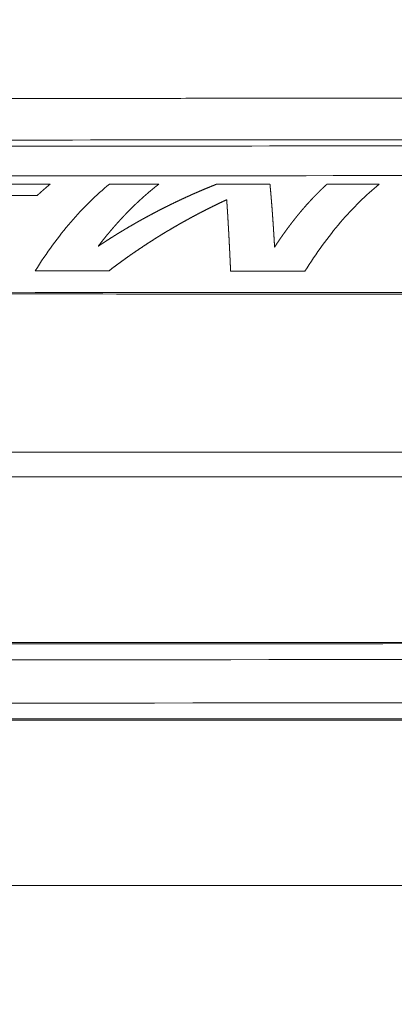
# Model space of a CAD drawing. Header units: millimetres. Extents: x 0 to 594, y 0 to 420.
# Tile 1041 of 1056: x 266 to 274, y 347 to 368. Entities that reach past the tile are written whole.
import ezdxf

# ---------------------------------------------------------------- set-up
doc = ezdxf.new("R2010")
doc.units = ezdxf.units.MM
doc.layers.add('1', color=7, linetype='Continuous', true_color=0xffffff)
doc.styles.add('Arial', font='txt')
doc.dimstyles.get("Standard").update_dxf_attribs({"dimtxt": 0.18, "dimasz": 0.18, "dimexe": 0.18, "dimexo": 0.0625, "dimgap": 0.09, "dimtad": 0, "dimtih": 1, "dimtoh": 1, "dimdec": 4, "dimzin": 0, "dimdsep": 46, "dimtxsty": 'Standard', "dimcen": 0.09, "dimadec": 0, "dimazin": 0, "dimtfac": 1, "dimtdec": 4, "dimtofl": 0, "dimtmove": 0, "dimatfit": 3, "dimfxl": 0, "dimtolj": 1, "dimtzin": 0, "dimarcsym": 0})

# ---------------------------------------------------------------- blocks, each defined once
blk = doc.blocks.new('_U4')
at = {"layer": '1', "color": 18, "lineweight": 18}
for p, q in [((145.912, 334.177), (145.912, 389.862)), ((318.508, 353.437), (318.508, 389.862)), ((145.912, 387.862), (227.486, 387.862)), ((318.508, 387.862), (236.933, 387.862))]:
    blk.add_line(p, q, dxfattribs=at)
at = {"layer": '1', "color": 18}
for points in [[(145.912, 387.862), (149.412, 388.8), (149.412, 386.924)], [(318.508, 387.862), (315.008, 386.924), (315.008, 388.8)]]:
    blk.add_solid(points, dxfattribs=at)
at = {"layer": '1', "color": 18, "linetype": 'Continuous', "lineweight": 13, "insert": (229.172, 385.226), "char_height": 3.5, "attachment_point": 7, "line_spacing_factor": 1.047437, "style": 'Arial'}
blk.add_mtext('\\fArial|b0|i0;\\W1.0000;3.5', dxfattribs=at)

msp = doc.modelspace()

# ---------------------------------------------------------------- linework, layer by layer
at = {"layer": '1', "color": 155, "linetype": 'Continuous', "lineweight": 13}
for centre, major_axis, start_param in [((260.983, 355.13), (-501.273, -0.157), 1.517487), ((260.983, 354.782), (-501.621, -0.157), 1.517488), ((260.983, 353.836), (-501.621, -0.157), 1.517488), ((260.983, 353.488), (-501.273, -0.157), 1.517487)]:
    msp.add_ellipse(centre, major_axis=major_axis, ratio=0.000817, start_param=start_param, end_param=1.623567, dxfattribs=at)
at = {"layer": '1', "color": 155, "linetype": 'Continuous', "lineweight": 18}
for points, knots in [([(310.127, 366.666), (309.591, 366.666), (308.591, 366.665), (307.193, 366.664), (305.994, 366.663), (304.974, 366.663), (304.117, 366.662), (303.405, 366.661), (302.823, 366.661), (302.319, 366.661), (301.894, 366.66), (301.545, 366.66), (301.155, 366.66), (300.694, 366.66), (300.134, 366.659), (299.599, 366.659), (299.077, 366.658), (298.566, 366.658), (298.067, 366.658), (297.58, 366.657), (296.788, 366.657), (295.727, 366.656), (294.363, 366.655), (293.064, 366.654), (291.794, 366.653), (290.51, 366.652), (289.107, 366.651), (287.54, 366.65), (285.884, 366.649), (284.185, 366.647), (282.104, 366.646), (279.643, 366.644), (276.815, 366.642), (274.069, 366.64), (272.031, 366.639), (270.682, 366.638), (269.907, 366.637), (269.03, 366.636), (268.005, 366.636), (266.828, 366.635), (265.406, 366.634), (263.718, 366.633), (261.746, 366.631), (259.655, 366.63), (258.22, 366.629), (257.514, 366.628)], [0, 0, 0, 0, 0.030557, 0.05701, 0.079703, 0.098974, 0.115155, 0.12857, 0.139535, 0.148363, 0.15733, 0.163736, 0.168263, 0.179606, 0.190002, 0.200169, 0.210107, 0.219816, 0.229297, 0.238549, 0.247572, 0.274439, 0.299044, 0.325386, 0.348524, 0.371413, 0.398605, 0.428556, 0.460715, 0.493062, 0.525408, 0.579399, 0.633391, 0.686635, 0.735961, 0.749619, 0.763551, 0.780145, 0.799628, 0.821997, 0.847255, 0.880729, 0.918214, 0.95971, 1, 1, 1, 1]), ([(257.514, 365.719), (260.018, 365.721), (266.69, 365.726), (277.53, 365.734), (287.949, 365.741), (295.243, 365.747), (298.89, 365.749), (300.974, 365.751), (302.016, 365.752), (309.273, 365.757)], [0, 0, 0, 0, 0.166865, 0.444577, 0.722288, 0.861144, 0.930572, 0.965286, 1, 1, 1, 1]), ([(257.514, 365.586), (260.018, 365.588), (266.691, 365.592), (277.532, 365.6), (287.951, 365.608), (295.245, 365.613), (298.892, 365.616), (300.976, 365.617), (302.018, 365.618), (308.856, 365.623)], [0, 0, 0, 0, 0.1669, 0.4446, 0.7223, 0.86115, 0.930575, 0.965288, 1, 1, 1, 1]), ([(299.662, 362.35), (296.509, 362.351), (289.415, 362.354), (279.957, 362.358), (270.498, 362.362), (264.98, 362.364), (261.827, 362.365)], [0, 0, 0, 0, 0.25, 0.5625, 0.75, 1, 1, 1, 1]), ([(194.714, 358.905), (195.034, 358.905), (195.354, 358.905), (196.633, 358.905), (197.592, 358.905), (199.509, 358.905), (200.468, 358.905), (203.344, 358.905), (205.261, 358.905), (209.097, 358.905), (211.014, 358.905), (214.85, 358.905), (216.768, 358.905), (219.166, 358.905), (219.646, 358.905), (220.605, 358.905), (221.084, 358.905), (222.523, 358.905), (223.482, 358.905), (225.4, 358.905), (226.359, 358.905), (228.278, 358.905), (229.237, 358.905), (232.114, 358.905), (234.033, 358.905), (237.87, 358.905), (239.788, 358.905), (243.625, 358.905), (245.543, 358.905), (249.38, 358.905), (251.299, 358.905), (254.177, 358.905), (255.615, 358.905), (257.054, 358.905), (258.013, 358.905), (258.493, 358.905), (260.891, 358.905), (262.81, 358.905), (266.647, 358.905), (268.565, 358.905), (274.321, 358.905), (278.157, 358.905), (289.668, 358.905), (297.342, 358.905), (305.016, 358.905)], [0, 0, 0, 0, 0.008713, 0.008713, 0.034799, 0.034799, 0.060886, 0.060886, 0.113059, 0.113059, 0.165232, 0.165232, 0.217405, 0.217405, 0.230448, 0.230448, 0.243491, 0.243491, 0.269578, 0.269578, 0.295664, 0.295664, 0.321751, 0.321751, 0.373924, 0.373924, 0.426097, 0.426097, 0.47827, 0.47827, 0.530443, 0.530443, 0.556529, 0.569573, 0.569573, 0.582616, 0.582616, 0.634789, 0.634789, 0.686962, 0.686962, 0.791308, 0.791308, 1, 1, 1, 1]), ([(305.016, 358.905), (297.342, 358.905), (289.668, 358.905), (278.157, 358.905), (274.321, 358.905), (268.565, 358.905), (266.647, 358.905), (262.81, 358.905), (260.891, 358.905), (258.493, 358.905), (258.013, 358.905), (257.054, 358.905), (255.615, 358.905), (254.177, 358.905), (251.299, 358.905), (249.38, 358.905), (245.543, 358.905), (243.625, 358.905), (239.788, 358.905), (237.87, 358.905), (234.033, 358.905), (232.114, 358.905), (229.237, 358.905), (228.278, 358.905), (226.359, 358.905), (225.4, 358.905), (223.482, 358.905), (222.523, 358.905), (221.084, 358.905), (220.605, 358.905), (219.646, 358.905), (219.166, 358.905), (216.768, 358.905), (214.85, 358.905), (211.014, 358.905), (209.097, 358.905), (205.261, 358.905), (203.344, 358.905), (200.468, 358.905), (199.509, 358.905), (197.592, 358.905), (196.633, 358.905), (195.354, 358.905), (195.034, 358.905), (194.714, 358.905)], [0, 0, 0, 0, 0.208692, 0.208692, 0.313038, 0.313038, 0.365211, 0.365211, 0.417384, 0.417384, 0.430427, 0.430427, 0.443471, 0.469557, 0.469557, 0.52173, 0.52173, 0.573903, 0.573903, 0.626076, 0.626076, 0.678249, 0.678249, 0.704336, 0.704336, 0.730422, 0.730422, 0.756509, 0.756509, 0.769552, 0.769552, 0.782595, 0.782595, 0.834768, 0.834768, 0.886941, 0.886941, 0.939114, 0.939114, 0.965201, 0.965201, 0.991287, 0.991287, 1, 1, 1, 1]), ([(199.206, 358.366), (205.793, 358.366), (212.381, 358.366), (222.265, 358.366), (225.56, 358.366), (232.15, 358.366), (235.445, 358.366), (245.331, 358.366), (251.922, 358.366), (265.103, 358.366), (271.694, 358.366), (278.285, 358.366)], [0, 0, 0, 0, 0.25, 0.25, 0.375, 0.375, 0.5, 0.5, 0.75, 0.75, 1, 1, 1, 1]), ([(287.398, 354.758), (283.945, 354.757), (276.933, 354.755), (266.352, 354.751), (255.663, 354.748), (244.976, 354.745), (237.857, 354.743), (234.298, 354.742)], [0, 0, 0, 0, 0.195198, 0.396398, 0.597599, 0.798799, 1, 1, 1, 1]), ([(234.299, 353.042), (237.857, 353.043), (244.976, 353.045), (255.663, 353.048), (266.352, 353.051), (276.933, 353.055), (283.946, 353.057), (287.398, 353.058)], [0, 0, 0, 0, 0.201201, 0.402401, 0.603602, 0.804802, 1, 1, 1, 1]), ([(278.276, 349.441), (271.753, 349.441), (265.231, 349.441), (252.185, 349.441), (245.663, 349.441), (232.618, 349.441), (226.096, 349.441), (213.053, 349.441), (206.533, 349.441), (200.016, 349.441)], [0, 0, 0, 0, 0.25, 0.25, 0.5, 0.5, 0.75, 0.75, 1, 1, 1, 1])]:
    msp.add_open_spline(points, degree=3, knots=knots, dxfattribs=at)
for points in [[(261.827, 364.945), (274.439, 364.948), (287.051, 364.951), (299.662, 364.954)], [(299.662, 362.385), (287.051, 362.391), (274.439, 362.396), (261.827, 362.401)]]:
    msp.add_open_spline(points, degree=3, dxfattribs=at)
at = {"layer": '1', "color": 155, "linetype": 'Continuous', "lineweight": 13}
for points, knots in [([(263.947, 364.763), (264.029, 364.763), (264.192, 364.763), (264.437, 364.763), (264.681, 364.763), (264.926, 364.763), (265.171, 364.763), (265.416, 364.763), (265.661, 364.763), (265.905, 364.763), (266.15, 364.763), (266.395, 364.762), (266.64, 364.762), (266.803, 364.762), (266.885, 364.762)], [0, 0, 0, 0, 0.083333, 0.166667, 0.25, 0.333333, 0.416667, 0.5, 0.583333, 0.666667, 0.75, 0.833333, 0.916667, 1, 1, 1, 1]), ([(266.558, 362.87), (266.681, 363.067), (266.808, 363.254), (267.067, 363.609), (267.2, 363.776), (267.471, 364.092), (267.609, 364.24), (267.889, 364.516), (268.032, 364.644), (268.176, 364.762)], [0, 0, 0, 0, 0.25, 0.25, 0.5, 0.5, 0.75, 0.75, 1, 1, 1, 1]), ([(266.885, 364.762), (266.883, 364.761), (266.879, 364.757), (266.872, 364.752), (266.866, 364.747), (266.86, 364.742), (266.854, 364.737), (266.848, 364.732), (266.841, 364.727), (266.835, 364.721), (266.829, 364.716), (266.823, 364.711), (266.817, 364.706), (266.81, 364.701), (266.804, 364.695), (266.798, 364.69), (266.792, 364.685), (266.786, 364.68), (266.78, 364.674), (266.773, 364.669), (266.767, 364.664), (266.761, 364.659), (266.755, 364.653), (266.749, 364.648), (266.743, 364.643), (266.737, 364.637), (266.73, 364.632), (266.724, 364.626), (266.718, 364.621), (266.712, 364.616), (266.706, 364.61), (266.7, 364.605), (266.694, 364.599), (266.687, 364.594), (266.681, 364.588), (266.675, 364.583), (266.669, 364.577), (266.663, 364.572), (266.657, 364.566), (266.651, 364.561), (266.645, 364.555), (266.639, 364.55), (266.632, 364.544), (266.626, 364.539), (266.62, 364.533), (266.614, 364.527), (266.608, 364.522), (266.604, 364.518), (266.602, 364.516)], [0, 0, 0, 0, 0.021739, 0.043478, 0.065217, 0.086957, 0.108696, 0.130435, 0.152174, 0.173913, 0.195652, 0.217391, 0.239131, 0.26087, 0.282609, 0.304348, 0.326087, 0.347826, 0.369565, 0.391304, 0.413044, 0.434783, 0.456522, 0.478261, 0.5, 0.521739, 0.543478, 0.565218, 0.586957, 0.608696, 0.630435, 0.652174, 0.673913, 0.695652, 0.717391, 0.739131, 0.76087, 0.782609, 0.804348, 0.826087, 0.847826, 0.869565, 0.891304, 0.913043, 0.934783, 0.956522, 0.978261, 1, 1, 1, 1]), ([(269.252, 364.761), (269.25, 364.759), (269.246, 364.756), (269.239, 364.751), (269.233, 364.746), (269.226, 364.741), (269.22, 364.736), (269.214, 364.731), (269.207, 364.726), (269.201, 364.721), (269.195, 364.716), (269.188, 364.711), (269.182, 364.706), (269.176, 364.701), (269.169, 364.696), (269.163, 364.691), (269.156, 364.685), (269.15, 364.68), (269.144, 364.675), (269.137, 364.67), (269.131, 364.665), (269.125, 364.66), (269.118, 364.654), (269.112, 364.649), (269.106, 364.644), (269.099, 364.639), (269.093, 364.633), (269.087, 364.628), (269.081, 364.623), (269.074, 364.618), (269.068, 364.612), (269.062, 364.607), (269.055, 364.602), (269.049, 364.596), (269.043, 364.591), (269.036, 364.586), (269.03, 364.58), (269.024, 364.575), (269.018, 364.57), (269.011, 364.564), (269.005, 364.559), (268.999, 364.553), (268.992, 364.548), (268.986, 364.542), (268.98, 364.537), (268.974, 364.531), (268.967, 364.526), (268.961, 364.52), (268.955, 364.515), (268.948, 364.509), (268.942, 364.504), (268.936, 364.498), (268.93, 364.493), (268.923, 364.487), (268.917, 364.482), (268.911, 364.476), (268.905, 364.47), (268.898, 364.465), (268.892, 364.459), (268.886, 364.454), (268.88, 364.448), (268.874, 364.442), (268.867, 364.437), (268.861, 364.431), (268.855, 364.425), (268.849, 364.419), (268.842, 364.414), (268.836, 364.408), (268.83, 364.402), (268.824, 364.396), (268.818, 364.391), (268.811, 364.385), (268.805, 364.379), (268.799, 364.373), (268.793, 364.367), (268.787, 364.362), (268.78, 364.356), (268.774, 364.35), (268.768, 364.344), (268.762, 364.338), (268.756, 364.332), (268.749, 364.326), (268.743, 364.32), (268.737, 364.315), (268.731, 364.309), (268.725, 364.303), (268.719, 364.297), (268.712, 364.291), (268.706, 364.285), (268.7, 364.279), (268.694, 364.273), (268.688, 364.267), (268.682, 364.261), (268.676, 364.255), (268.669, 364.249), (268.663, 364.243), (268.657, 364.236), (268.651, 364.23), (268.645, 364.224), (268.639, 364.218), (268.633, 364.212), (268.627, 364.206), (268.62, 364.2), (268.614, 364.194), (268.608, 364.187), (268.602, 364.181), (268.596, 364.175), (268.59, 364.169), (268.584, 364.163), (268.578, 364.156), (268.572, 364.15), (268.565, 364.144), (268.559, 364.138), (268.553, 364.131), (268.547, 364.125), (268.541, 364.119), (268.535, 364.112), (268.529, 364.106), (268.523, 364.1), (268.517, 364.093), (268.511, 364.087), (268.505, 364.081), (268.499, 364.074), (268.493, 364.068), (268.487, 364.061), (268.481, 364.055), (268.474, 364.049), (268.468, 364.042), (268.462, 364.036), (268.456, 364.029), (268.45, 364.023), (268.444, 364.016), (268.438, 364.01), (268.432, 364.003), (268.426, 363.997), (268.42, 363.99), (268.414, 363.984), (268.408, 363.977), (268.402, 363.971), (268.396, 363.964), (268.39, 363.957), (268.384, 363.951), (268.378, 363.944), (268.372, 363.938), (268.366, 363.931), (268.36, 363.924), (268.354, 363.918), (268.348, 363.911), (268.342, 363.904), (268.336, 363.897), (268.33, 363.891), (268.324, 363.884), (268.318, 363.877), (268.312, 363.871), (268.306, 363.864), (268.301, 363.857), (268.295, 363.85), (268.289, 363.843), (268.283, 363.837), (268.277, 363.83), (268.271, 363.823), (268.265, 363.816), (268.259, 363.809), (268.253, 363.802), (268.247, 363.796), (268.241, 363.789), (268.235, 363.782), (268.229, 363.775), (268.223, 363.768), (268.218, 363.761), (268.212, 363.754), (268.206, 363.747), (268.2, 363.74), (268.194, 363.733), (268.188, 363.726), (268.182, 363.719), (268.176, 363.712), (268.17, 363.705), (268.165, 363.698), (268.159, 363.691), (268.153, 363.684), (268.147, 363.677), (268.141, 363.67), (268.135, 363.663), (268.129, 363.656), (268.123, 363.648), (268.118, 363.641), (268.112, 363.634), (268.106, 363.627), (268.1, 363.62), (268.094, 363.613), (268.088, 363.606), (268.083, 363.598), (268.077, 363.591), (268.071, 363.584), (268.065, 363.577), (268.059, 363.569), (268.054, 363.562), (268.048, 363.555), (268.042, 363.548), (268.036, 363.54), (268.03, 363.533), (268.025, 363.526), (268.019, 363.518), (268.013, 363.511), (268.007, 363.504), (268.001, 363.496), (267.996, 363.489), (267.99, 363.481), (267.984, 363.474), (267.978, 363.467), (267.973, 363.459), (267.967, 363.452), (267.961, 363.444), (267.955, 363.437), (267.95, 363.429), (267.944, 363.422), (267.938, 363.414), (267.934, 363.409), (267.932, 363.407)], [0, 0, 0, 0, 0.004608, 0.009217, 0.013825, 0.018433, 0.023042, 0.02765, 0.032258, 0.036867, 0.041475, 0.046083, 0.050692, 0.0553, 0.059908, 0.064517, 0.069125, 0.073733, 0.078342, 0.08295, 0.087559, 0.092167, 0.096775, 0.101384, 0.105992, 0.110601, 0.115209, 0.119817, 0.124426, 0.129034, 0.133643, 0.138251, 0.14286, 0.147468, 0.152076, 0.156685, 0.161293, 0.165902, 0.17051, 0.175119, 0.179727, 0.184335, 0.188944, 0.193552, 0.198161, 0.202769, 0.207378, 0.211986, 0.216595, 0.221203, 0.225811, 0.23042, 0.235028, 0.239637, 0.244245, 0.248854, 0.253462, 0.25807, 0.262679, 0.267287, 0.271896, 0.276504, 0.281113, 0.285721, 0.290329, 0.294938, 0.299546, 0.304155, 0.308763, 0.313372, 0.31798, 0.322588, 0.327197, 0.331805, 0.336414, 0.341022, 0.34563, 0.350239, 0.354847, 0.359456, 0.364064, 0.368672, 0.373281, 0.377889, 0.382497, 0.387106, 0.391714, 0.396323, 0.400931, 0.405539, 0.410148, 0.414756, 0.419364, 0.423973, 0.428581, 0.433189, 0.437798, 0.442406, 0.447014, 0.451623, 0.456231, 0.460839, 0.465448, 0.470056, 0.474664, 0.479273, 0.483881, 0.488489, 0.493097, 0.497706, 0.502314, 0.506922, 0.511531, 0.516139, 0.520747, 0.525355, 0.529964, 0.534572, 0.53918, 0.543789, 0.548397, 0.553005, 0.557613, 0.562222, 0.56683, 0.571438, 0.576046, 0.580654, 0.585263, 0.589871, 0.594479, 0.599087, 0.603696, 0.608304, 0.612912, 0.61752, 0.622128, 0.626737, 0.631345, 0.635953, 0.640561, 0.645169, 0.649778, 0.654386, 0.658994, 0.663602, 0.66821, 0.672819, 0.677427, 0.682035, 0.686643, 0.691251, 0.695859, 0.700468, 0.705076, 0.709684, 0.714292, 0.7189, 0.723509, 0.728117, 0.732725, 0.737333, 0.741941, 0.746549, 0.751157, 0.755766, 0.760374, 0.764982, 0.76959, 0.774198, 0.778806, 0.783415, 0.788023, 0.792631, 0.797239, 0.801847, 0.806455, 0.811064, 0.815672, 0.82028, 0.824888, 0.829496, 0.834104, 0.838712, 0.843321, 0.847929, 0.852537, 0.857145, 0.861753, 0.866362, 0.87097, 0.875578, 0.880186, 0.884794, 0.889402, 0.894011, 0.898619, 0.903227, 0.907835, 0.912443, 0.917052, 0.92166, 0.926268, 0.930876, 0.935484, 0.940093, 0.944701, 0.949309, 0.953917, 0.958526, 0.963134, 0.967742, 0.97235, 0.976959, 0.981567, 0.986175, 0.990783, 0.995392, 1, 1, 1, 1]), ([(267.932, 363.407), (267.936, 363.409), (267.943, 363.414), (267.954, 363.421), (267.964, 363.428), (267.975, 363.435), (267.985, 363.442), (267.996, 363.449), (268.006, 363.456), (268.017, 363.463), (268.028, 363.47), (268.038, 363.477), (268.049, 363.484), (268.059, 363.491), (268.07, 363.498), (268.081, 363.505), (268.091, 363.512), (268.102, 363.519), (268.113, 363.526), (268.123, 363.532), (268.134, 363.539), (268.145, 363.546), (268.155, 363.553), (268.166, 363.56), (268.176, 363.567), (268.187, 363.573), (268.198, 363.58), (268.208, 363.587), (268.219, 363.594), (268.23, 363.6), (268.241, 363.607), (268.251, 363.614), (268.262, 363.621), (268.273, 363.627), (268.283, 363.634), (268.294, 363.641), (268.305, 363.647), (268.315, 363.654), (268.326, 363.661), (268.337, 363.667), (268.348, 363.674), (268.358, 363.681), (268.369, 363.687), (268.38, 363.694), (268.39, 363.7), (268.401, 363.707), (268.412, 363.714), (268.423, 363.72), (268.433, 363.727), (268.444, 363.733), (268.455, 363.74), (268.466, 363.746), (268.477, 363.753), (268.487, 363.759), (268.498, 363.766), (268.509, 363.772), (268.52, 363.779), (268.53, 363.785), (268.541, 363.791), (268.552, 363.798), (268.563, 363.804), (268.574, 363.811), (268.584, 363.817), (268.595, 363.823), (268.606, 363.83), (268.617, 363.836), (268.628, 363.842), (268.638, 363.849), (268.649, 363.855), (268.66, 363.861), (268.671, 363.868), (268.682, 363.874), (268.693, 363.88), (268.704, 363.886), (268.714, 363.893), (268.725, 363.899), (268.736, 363.905), (268.747, 363.911), (268.758, 363.918), (268.769, 363.924), (268.78, 363.93), (268.79, 363.936), (268.801, 363.942), (268.812, 363.948), (268.823, 363.955), (268.834, 363.961), (268.845, 363.967), (268.856, 363.973), (268.867, 363.979), (268.878, 363.985), (268.888, 363.991), (268.899, 363.997), (268.91, 364.003), (268.921, 364.009), (268.932, 364.015), (268.943, 364.021), (268.954, 364.027), (268.965, 364.033), (268.976, 364.039), (268.987, 364.045), (268.998, 364.051), (269.009, 364.057), (269.02, 364.063), (269.031, 364.069), (269.041, 364.075), (269.052, 364.081), (269.063, 364.087), (269.074, 364.093), (269.085, 364.098), (269.096, 364.104), (269.107, 364.11), (269.118, 364.116), (269.129, 364.122), (269.14, 364.128), (269.151, 364.133), (269.162, 364.139), (269.173, 364.145), (269.184, 364.151), (269.195, 364.157), (269.206, 364.162), (269.217, 364.168), (269.228, 364.174), (269.239, 364.179), (269.25, 364.185), (269.261, 364.191), (269.272, 364.197), (269.283, 364.202), (269.294, 364.208), (269.305, 364.214), (269.316, 364.219), (269.327, 364.225), (269.338, 364.23), (269.349, 364.236), (269.361, 364.242), (269.372, 364.247), (269.383, 364.253), (269.394, 364.258), (269.405, 364.264), (269.416, 364.269), (269.427, 364.275), (269.438, 364.28), (269.449, 364.286), (269.46, 364.291), (269.471, 364.297), (269.482, 364.302), (269.493, 364.308), (269.504, 364.313), (269.516, 364.319), (269.527, 364.324), (269.538, 364.33), (269.549, 364.335), (269.56, 364.34), (269.571, 364.346), (269.582, 364.351), (269.593, 364.357), (269.604, 364.362), (269.615, 364.367), (269.627, 364.373), (269.638, 364.378), (269.649, 364.383), (269.66, 364.389), (269.671, 364.394), (269.682, 364.399), (269.693, 364.404), (269.704, 364.41), (269.716, 364.415), (269.727, 364.42), (269.738, 364.425), (269.749, 364.431), (269.76, 364.436), (269.771, 364.441), (269.783, 364.446), (269.794, 364.451), (269.805, 364.457), (269.816, 364.462), (269.827, 364.467), (269.838, 364.472), (269.85, 364.477), (269.861, 364.482), (269.872, 364.487), (269.883, 364.492), (269.894, 364.498), (269.905, 364.503), (269.917, 364.508), (269.928, 364.513), (269.939, 364.518), (269.95, 364.523), (269.961, 364.528), (269.973, 364.533), (269.984, 364.538), (269.995, 364.543), (270.006, 364.548), (270.017, 364.553), (270.029, 364.558), (270.04, 364.563), (270.051, 364.568), (270.062, 364.573), (270.074, 364.577), (270.085, 364.582), (270.096, 364.587), (270.107, 364.592), (270.119, 364.597), (270.13, 364.602), (270.141, 364.607), (270.152, 364.612), (270.163, 364.616), (270.175, 364.621), (270.186, 364.626), (270.197, 364.631), (270.209, 364.636), (270.22, 364.64), (270.231, 364.645), (270.242, 364.65), (270.254, 364.655), (270.265, 364.659), (270.276, 364.664), (270.287, 364.669), (270.299, 364.673), (270.31, 364.678), (270.321, 364.683), (270.332, 364.688), (270.344, 364.692), (270.355, 364.697), (270.366, 364.701), (270.378, 364.706), (270.389, 364.711), (270.4, 364.715), (270.412, 364.72), (270.423, 364.725), (270.434, 364.729), (270.445, 364.734), (270.457, 364.738), (270.468, 364.743), (270.479, 364.747), (270.491, 364.752), (270.502, 364.756), (270.51, 364.759), (270.513, 364.761)], [0, 0, 0, 0, 0.004255, 0.008511, 0.012766, 0.017021, 0.021276, 0.025532, 0.029787, 0.034042, 0.038298, 0.042553, 0.046808, 0.051063, 0.055318, 0.059574, 0.063829, 0.068084, 0.072339, 0.076595, 0.08085, 0.085105, 0.08936, 0.093615, 0.09787, 0.102126, 0.106381, 0.110636, 0.114891, 0.119146, 0.123401, 0.127657, 0.131912, 0.136167, 0.140422, 0.144677, 0.148932, 0.153187, 0.157443, 0.161698, 0.165953, 0.170208, 0.174463, 0.178718, 0.182973, 0.187228, 0.191484, 0.195739, 0.199994, 0.204249, 0.208504, 0.212759, 0.217014, 0.221269, 0.225525, 0.22978, 0.234035, 0.23829, 0.242545, 0.2468, 0.251055, 0.25531, 0.259566, 0.263821, 0.268076, 0.272331, 0.276586, 0.280841, 0.285096, 0.289351, 0.293607, 0.297862, 0.302117, 0.306372, 0.310627, 0.314882, 0.319137, 0.323393, 0.327648, 0.331903, 0.336158, 0.340413, 0.344668, 0.348924, 0.353179, 0.357434, 0.361689, 0.365944, 0.3702, 0.374455, 0.37871, 0.382965, 0.38722, 0.391476, 0.395731, 0.399986, 0.404241, 0.408496, 0.412752, 0.417007, 0.421262, 0.425517, 0.429773, 0.434028, 0.438283, 0.442538, 0.446794, 0.451049, 0.455304, 0.459559, 0.463815, 0.46807, 0.472325, 0.476581, 0.480836, 0.485091, 0.489347, 0.493602, 0.497857, 0.502112, 0.506368, 0.510623, 0.514878, 0.519134, 0.523389, 0.527644, 0.5319, 0.536155, 0.540411, 0.544666, 0.548921, 0.553177, 0.557432, 0.561687, 0.565943, 0.570198, 0.574454, 0.578709, 0.582964, 0.58722, 0.591475, 0.595731, 0.599986, 0.604241, 0.608497, 0.612752, 0.617008, 0.621263, 0.625519, 0.629774, 0.634029, 0.638285, 0.64254, 0.646796, 0.651051, 0.655307, 0.659562, 0.663818, 0.668073, 0.672329, 0.676584, 0.68084, 0.685095, 0.689351, 0.693606, 0.697862, 0.702117, 0.706373, 0.710628, 0.714884, 0.719139, 0.723395, 0.72765, 0.731906, 0.736161, 0.740417, 0.744672, 0.748928, 0.753183, 0.757439, 0.761694, 0.76595, 0.770205, 0.774461, 0.778716, 0.782972, 0.787227, 0.791483, 0.795738, 0.799994, 0.804249, 0.808505, 0.81276, 0.817016, 0.821271, 0.825527, 0.829782, 0.834038, 0.838294, 0.842549, 0.846805, 0.85106, 0.855316, 0.859571, 0.863827, 0.868082, 0.872338, 0.876593, 0.880848, 0.885104, 0.889359, 0.893615, 0.89787, 0.902126, 0.906381, 0.910637, 0.914892, 0.919148, 0.923403, 0.927659, 0.931914, 0.936169, 0.940425, 0.94468, 0.948936, 0.953191, 0.957446, 0.961702, 0.965957, 0.970213, 0.974468, 0.978723, 0.982979, 0.987234, 0.991489, 0.995745, 1, 1, 1, 1]), ([(271.679, 364.76), (271.679, 364.759), (271.679, 364.755), (271.68, 364.75), (271.68, 364.745), (271.681, 364.74), (271.681, 364.735), (271.682, 364.73), (271.682, 364.724), (271.683, 364.719), (271.683, 364.714), (271.683, 364.709), (271.684, 364.704), (271.684, 364.698), (271.685, 364.693), (271.685, 364.688), (271.686, 364.683), (271.686, 364.677), (271.687, 364.672), (271.687, 364.667), (271.688, 364.662), (271.688, 364.656), (271.689, 364.651), (271.689, 364.646), (271.69, 364.64), (271.69, 364.635), (271.691, 364.63), (271.691, 364.624), (271.692, 364.619), (271.692, 364.613), (271.693, 364.608), (271.693, 364.603), (271.694, 364.597), (271.694, 364.592), (271.695, 364.586), (271.695, 364.581), (271.696, 364.575), (271.696, 364.57), (271.697, 364.564), (271.697, 364.559), (271.698, 364.553), (271.698, 364.548), (271.699, 364.542), (271.699, 364.536), (271.7, 364.531), (271.7, 364.525), (271.701, 364.52), (271.701, 364.514), (271.702, 364.508), (271.702, 364.503), (271.703, 364.497), (271.703, 364.491), (271.703, 364.486), (271.704, 364.48), (271.704, 364.474), (271.705, 364.469), (271.705, 364.463), (271.706, 364.457), (271.706, 364.451), (271.707, 364.446), (271.707, 364.44), (271.708, 364.434), (271.708, 364.428), (271.709, 364.423), (271.709, 364.417), (271.71, 364.411), (271.71, 364.405), (271.711, 364.399), (271.711, 364.393), (271.712, 364.387), (271.712, 364.382), (271.713, 364.376), (271.713, 364.37), (271.714, 364.364), (271.714, 364.358), (271.714, 364.352), (271.715, 364.346), (271.715, 364.34), (271.716, 364.334), (271.716, 364.328), (271.717, 364.322), (271.717, 364.316), (271.718, 364.31), (271.718, 364.304), (271.719, 364.298), (271.719, 364.292), (271.72, 364.286), (271.72, 364.28), (271.721, 364.274), (271.721, 364.268), (271.722, 364.261), (271.722, 364.255), (271.723, 364.249), (271.723, 364.243), (271.723, 364.237), (271.724, 364.231), (271.724, 364.225), (271.725, 364.218), (271.725, 364.212), (271.726, 364.206), (271.726, 364.2), (271.727, 364.193), (271.727, 364.187), (271.728, 364.181), (271.728, 364.175), (271.729, 364.168), (271.729, 364.162), (271.73, 364.156), (271.73, 364.149), (271.731, 364.143), (271.731, 364.137), (271.731, 364.13), (271.732, 364.124), (271.732, 364.118), (271.733, 364.111), (271.733, 364.105), (271.734, 364.098), (271.734, 364.092), (271.735, 364.086), (271.735, 364.079), (271.736, 364.073), (271.736, 364.066), (271.737, 364.06), (271.737, 364.053), (271.737, 364.047), (271.738, 364.04), (271.738, 364.034), (271.739, 364.027), (271.739, 364.021), (271.74, 364.014), (271.74, 364.008), (271.741, 364.001), (271.741, 363.994), (271.742, 363.988), (271.742, 363.981), (271.743, 363.975), (271.743, 363.968), (271.743, 363.961), (271.744, 363.955), (271.744, 363.948), (271.745, 363.941), (271.745, 363.935), (271.746, 363.928), (271.746, 363.921), (271.747, 363.914), (271.747, 363.908), (271.748, 363.901), (271.748, 363.894), (271.748, 363.887), (271.749, 363.881), (271.749, 363.874), (271.75, 363.867), (271.75, 363.86), (271.751, 363.853), (271.751, 363.847), (271.752, 363.84), (271.752, 363.833), (271.753, 363.826), (271.753, 363.819), (271.753, 363.812), (271.754, 363.805), (271.754, 363.798), (271.755, 363.792), (271.755, 363.785), (271.756, 363.778), (271.756, 363.771), (271.757, 363.764), (271.757, 363.757), (271.758, 363.75), (271.758, 363.743), (271.758, 363.736), (271.759, 363.729), (271.759, 363.722), (271.76, 363.715), (271.76, 363.708), (271.761, 363.701), (271.761, 363.694), (271.762, 363.686), (271.762, 363.679), (271.762, 363.672), (271.763, 363.665), (271.763, 363.658), (271.764, 363.651), (271.764, 363.644), (271.765, 363.637), (271.765, 363.629), (271.766, 363.622), (271.766, 363.615), (271.766, 363.608), (271.767, 363.601), (271.767, 363.593), (271.768, 363.586), (271.768, 363.579), (271.769, 363.572), (271.769, 363.564), (271.77, 363.557), (271.77, 363.55), (271.77, 363.543), (271.771, 363.535), (271.771, 363.528), (271.772, 363.521), (271.772, 363.513), (271.773, 363.506), (271.773, 363.499), (271.773, 363.491), (271.774, 363.484), (271.774, 363.476), (271.775, 363.469), (271.775, 363.462), (271.776, 363.454), (271.776, 363.447), (271.777, 363.439), (271.777, 363.432), (271.777, 363.424), (271.778, 363.417), (271.778, 363.409), (271.779, 363.402), (271.779, 363.394), (271.779, 363.389), (271.78, 363.387)], [0, 0, 0, 0, 0.004608, 0.009217, 0.013825, 0.018433, 0.023042, 0.02765, 0.032258, 0.036867, 0.041475, 0.046083, 0.050692, 0.0553, 0.059908, 0.064517, 0.069125, 0.073733, 0.078342, 0.08295, 0.087558, 0.092167, 0.096775, 0.101384, 0.105992, 0.1106, 0.115209, 0.119817, 0.124426, 0.129034, 0.133642, 0.138251, 0.142859, 0.147468, 0.152076, 0.156684, 0.161293, 0.165901, 0.17051, 0.175118, 0.179726, 0.184335, 0.188943, 0.193552, 0.19816, 0.202768, 0.207377, 0.211985, 0.216594, 0.221202, 0.225811, 0.230419, 0.235027, 0.239636, 0.244244, 0.248853, 0.253461, 0.258069, 0.262678, 0.267286, 0.271895, 0.276503, 0.281111, 0.28572, 0.290328, 0.294937, 0.299545, 0.304153, 0.308762, 0.31337, 0.317979, 0.322587, 0.327195, 0.331804, 0.336412, 0.34102, 0.345629, 0.350237, 0.354846, 0.359454, 0.364062, 0.368671, 0.373279, 0.377887, 0.382496, 0.387104, 0.391712, 0.396321, 0.400929, 0.405538, 0.410146, 0.414754, 0.419363, 0.423971, 0.428579, 0.433188, 0.437796, 0.442404, 0.447013, 0.451621, 0.456229, 0.460837, 0.465446, 0.470054, 0.474662, 0.479271, 0.483879, 0.488487, 0.493096, 0.497704, 0.502312, 0.50692, 0.511529, 0.516137, 0.520745, 0.525354, 0.529962, 0.53457, 0.539178, 0.543787, 0.548395, 0.553003, 0.557611, 0.56222, 0.566828, 0.571436, 0.576044, 0.580653, 0.585261, 0.589869, 0.594477, 0.599086, 0.603694, 0.608302, 0.61291, 0.617519, 0.622127, 0.626735, 0.631343, 0.635951, 0.64056, 0.645168, 0.649776, 0.654384, 0.658992, 0.663601, 0.668209, 0.672817, 0.677425, 0.682033, 0.686642, 0.69125, 0.695858, 0.700466, 0.705074, 0.709683, 0.714291, 0.718899, 0.723507, 0.728115, 0.732724, 0.737332, 0.74194, 0.746548, 0.751156, 0.755765, 0.760373, 0.764981, 0.769589, 0.774197, 0.778805, 0.783414, 0.788022, 0.79263, 0.797238, 0.801846, 0.806455, 0.811063, 0.815671, 0.820279, 0.824887, 0.829496, 0.834104, 0.838712, 0.84332, 0.847928, 0.852536, 0.857145, 0.861753, 0.866361, 0.870969, 0.875577, 0.880186, 0.884794, 0.889402, 0.89401, 0.898619, 0.903227, 0.907835, 0.912443, 0.917051, 0.92166, 0.926268, 0.930876, 0.935484, 0.940093, 0.944701, 0.949309, 0.953917, 0.958526, 0.963134, 0.967742, 0.97235, 0.976959, 0.981567, 0.986175, 0.990783, 0.995392, 1, 1, 1, 1]), ([(271.78, 363.387), (271.781, 363.389), (271.784, 363.394), (271.789, 363.402), (271.794, 363.41), (271.799, 363.417), (271.804, 363.425), (271.809, 363.432), (271.814, 363.44), (271.819, 363.447), (271.824, 363.455), (271.829, 363.462), (271.834, 363.47), (271.839, 363.477), (271.844, 363.485), (271.849, 363.492), (271.854, 363.5), (271.859, 363.507), (271.864, 363.514), (271.869, 363.522), (271.874, 363.529), (271.879, 363.537), (271.884, 363.544), (271.889, 363.551), (271.894, 363.559), (271.899, 363.566), (271.904, 363.573), (271.909, 363.581), (271.914, 363.588), (271.919, 363.595), (271.924, 363.602), (271.929, 363.61), (271.934, 363.617), (271.939, 363.624), (271.944, 363.631), (271.949, 363.639), (271.954, 363.646), (271.959, 363.653), (271.964, 363.66), (271.97, 363.667), (271.975, 363.674), (271.98, 363.682), (271.985, 363.689), (271.99, 363.696), (271.995, 363.703), (272, 363.71), (272.005, 363.717), (272.01, 363.724), (272.015, 363.731), (272.02, 363.738), (272.025, 363.745), (272.03, 363.752), (272.036, 363.759), (272.041, 363.766), (272.046, 363.773), (272.051, 363.78), (272.056, 363.787), (272.061, 363.794), (272.066, 363.801), (272.071, 363.808), (272.076, 363.815), (272.082, 363.822), (272.087, 363.829), (272.092, 363.836), (272.097, 363.843), (272.102, 363.849), (272.107, 363.856), (272.112, 363.863), (272.118, 363.87), (272.123, 363.877), (272.128, 363.884), (272.133, 363.89), (272.138, 363.897), (272.143, 363.904), (272.149, 363.911), (272.154, 363.917), (272.159, 363.924), (272.164, 363.931), (272.169, 363.938), (272.174, 363.944), (272.18, 363.951), (272.185, 363.958), (272.19, 363.964), (272.195, 363.971), (272.2, 363.978), (272.206, 363.984), (272.211, 363.991), (272.216, 363.997), (272.221, 364.004), (272.226, 364.011), (272.232, 364.017), (272.237, 364.024), (272.242, 364.03), (272.247, 364.037), (272.252, 364.043), (272.258, 364.05), (272.263, 364.056), (272.268, 364.063), (272.273, 364.069), (272.279, 364.076), (272.284, 364.082), (272.289, 364.089), (272.294, 364.095), (272.3, 364.102), (272.305, 364.108), (272.31, 364.114), (272.315, 364.121), (272.321, 364.127), (272.326, 364.133), (272.331, 364.14), (272.336, 364.146), (272.342, 364.152), (272.347, 364.159), (272.352, 364.165), (272.358, 364.171), (272.363, 364.178), (272.368, 364.184), (272.373, 364.19), (272.379, 364.196), (272.384, 364.203), (272.389, 364.209), (272.395, 364.215), (272.4, 364.221), (272.405, 364.227), (272.411, 364.233), (272.416, 364.24), (272.421, 364.246), (272.426, 364.252), (272.432, 364.258), (272.437, 364.264), (272.442, 364.27), (272.448, 364.276), (272.453, 364.282), (272.458, 364.288), (272.464, 364.295), (272.469, 364.301), (272.474, 364.307), (272.48, 364.313), (272.485, 364.319), (272.49, 364.325), (272.496, 364.331), (272.501, 364.337), (272.507, 364.342), (272.512, 364.348), (272.517, 364.354), (272.523, 364.36), (272.528, 364.366), (272.533, 364.372), (272.539, 364.378), (272.544, 364.384), (272.549, 364.39), (272.555, 364.395), (272.56, 364.401), (272.566, 364.407), (272.571, 364.413), (272.576, 364.419), (272.582, 364.425), (272.587, 364.43), (272.593, 364.436), (272.598, 364.442), (272.603, 364.448), (272.609, 364.453), (272.614, 364.459), (272.62, 364.465), (272.625, 364.47), (272.63, 364.476), (272.636, 364.482), (272.641, 364.487), (272.647, 364.493), (272.652, 364.499), (272.657, 364.504), (272.663, 364.51), (272.668, 364.515), (272.674, 364.521), (272.679, 364.527), (272.685, 364.532), (272.69, 364.538), (272.695, 364.543), (272.701, 364.549), (272.706, 364.554), (272.712, 364.56), (272.717, 364.565), (272.723, 364.571), (272.728, 364.576), (272.734, 364.582), (272.739, 364.587), (272.745, 364.593), (272.75, 364.598), (272.756, 364.603), (272.761, 364.609), (272.766, 364.614), (272.772, 364.619), (272.777, 364.625), (272.783, 364.63), (272.788, 364.635), (272.794, 364.641), (272.799, 364.646), (272.805, 364.651), (272.81, 364.657), (272.816, 364.662), (272.821, 364.667), (272.827, 364.672), (272.832, 364.678), (272.838, 364.683), (272.843, 364.688), (272.849, 364.693), (272.854, 364.698), (272.86, 364.704), (272.865, 364.709), (272.871, 364.714), (272.876, 364.719), (272.882, 364.724), (272.887, 364.729), (272.893, 364.734), (272.898, 364.74), (272.904, 364.745), (272.909, 364.75), (272.915, 364.755), (272.919, 364.758), (272.921, 364.76)], [0, 0, 0, 0, 0.004608, 0.009217, 0.013825, 0.018433, 0.023041, 0.02765, 0.032258, 0.036866, 0.041474, 0.046083, 0.050691, 0.055299, 0.059907, 0.064516, 0.069124, 0.073732, 0.07834, 0.082948, 0.087557, 0.092165, 0.096773, 0.101381, 0.105989, 0.110598, 0.115206, 0.119814, 0.124422, 0.12903, 0.133639, 0.138247, 0.142855, 0.147463, 0.152071, 0.15668, 0.161288, 0.165896, 0.170504, 0.175112, 0.17972, 0.184329, 0.188937, 0.193545, 0.198153, 0.202761, 0.207369, 0.211978, 0.216586, 0.221194, 0.225802, 0.23041, 0.235018, 0.239627, 0.244235, 0.248843, 0.253451, 0.258059, 0.262667, 0.267276, 0.271884, 0.276492, 0.2811, 0.285708, 0.290316, 0.294925, 0.299533, 0.304141, 0.308749, 0.313357, 0.317965, 0.322574, 0.327182, 0.33179, 0.336398, 0.341006, 0.345615, 0.350223, 0.354831, 0.359439, 0.364047, 0.368656, 0.373264, 0.377872, 0.38248, 0.387088, 0.391697, 0.396305, 0.400913, 0.405521, 0.41013, 0.414738, 0.419346, 0.423954, 0.428563, 0.433171, 0.437779, 0.442387, 0.446995, 0.451604, 0.456212, 0.46082, 0.465429, 0.470037, 0.474645, 0.479253, 0.483862, 0.48847, 0.493078, 0.497686, 0.502295, 0.506903, 0.511511, 0.51612, 0.520728, 0.525336, 0.529945, 0.534553, 0.539161, 0.54377, 0.548378, 0.552986, 0.557594, 0.562203, 0.566811, 0.57142, 0.576028, 0.580636, 0.585245, 0.589853, 0.594461, 0.59907, 0.603678, 0.608286, 0.612895, 0.617503, 0.622111, 0.62672, 0.631328, 0.635937, 0.640545, 0.645153, 0.649762, 0.65437, 0.658978, 0.663587, 0.668195, 0.672804, 0.677412, 0.68202, 0.686629, 0.691237, 0.695846, 0.700454, 0.705062, 0.709671, 0.714279, 0.718888, 0.723496, 0.728105, 0.732713, 0.737321, 0.74193, 0.746538, 0.751147, 0.755755, 0.760364, 0.764972, 0.76958, 0.774189, 0.778797, 0.783406, 0.788014, 0.792623, 0.797231, 0.801839, 0.806448, 0.811056, 0.815665, 0.820273, 0.824882, 0.82949, 0.834098, 0.838707, 0.843315, 0.847924, 0.852532, 0.857141, 0.861749, 0.866357, 0.870966, 0.875574, 0.880183, 0.884791, 0.889399, 0.894008, 0.898616, 0.903225, 0.907833, 0.912441, 0.91705, 0.921658, 0.926267, 0.930875, 0.935483, 0.940092, 0.9447, 0.949308, 0.953917, 0.958525, 0.963133, 0.967742, 0.97235, 0.976958, 0.981567, 0.986175, 0.990783, 0.995392, 1, 1, 1, 1]), ([(274.06, 364.759), (273.915, 364.641), (273.773, 364.513), (273.492, 364.236), (273.354, 364.087), (273.083, 363.771), (272.95, 363.602), (272.691, 363.247), (272.564, 363.059), (272.441, 362.862)], [0, 0, 0, 0, 0.25, 0.25, 0.5, 0.5, 0.75, 0.75, 1, 1, 1, 1]), ([(270.734, 364.422), (270.73, 364.42), (270.722, 364.416), (270.71, 364.41), (270.698, 364.405), (270.685, 364.399), (270.673, 364.393), (270.661, 364.387), (270.648, 364.382), (270.636, 364.376), (270.624, 364.37), (270.612, 364.364), (270.599, 364.358), (270.587, 364.352), (270.575, 364.346), (270.563, 364.341), (270.55, 364.335), (270.538, 364.329), (270.526, 364.323), (270.514, 364.317), (270.501, 364.311), (270.489, 364.305), (270.477, 364.299), (270.465, 364.293), (270.453, 364.287), (270.44, 364.281), (270.428, 364.275), (270.416, 364.269), (270.404, 364.263), (270.392, 364.257), (270.379, 364.251), (270.367, 364.245), (270.355, 364.238), (270.343, 364.232), (270.331, 364.226), (270.318, 364.22), (270.306, 364.214), (270.294, 364.208), (270.282, 364.202), (270.27, 364.195), (270.258, 364.189), (270.245, 364.183), (270.233, 364.177), (270.221, 364.17), (270.209, 364.164), (270.197, 364.158), (270.185, 364.152), (270.173, 364.145), (270.16, 364.139), (270.148, 364.133), (270.136, 364.126), (270.124, 364.12), (270.112, 364.114), (270.1, 364.107), (270.088, 364.101), (270.076, 364.094), (270.063, 364.088), (270.051, 364.082), (270.039, 364.075), (270.027, 364.069), (270.015, 364.062), (270.003, 364.056), (269.991, 364.049), (269.979, 364.043), (269.967, 364.036), (269.955, 364.03), (269.943, 364.023), (269.931, 364.016), (269.919, 364.01), (269.907, 364.003), (269.895, 363.997), (269.882, 363.99), (269.87, 363.983), (269.858, 363.977), (269.846, 363.97), (269.834, 363.963), (269.822, 363.957), (269.81, 363.95), (269.798, 363.943), (269.786, 363.937), (269.774, 363.93), (269.762, 363.923), (269.75, 363.916), (269.738, 363.91), (269.726, 363.903), (269.714, 363.896), (269.702, 363.889), (269.69, 363.882), (269.678, 363.875), (269.666, 363.869), (269.655, 363.862), (269.643, 363.855), (269.631, 363.848), (269.619, 363.841), (269.607, 363.834), (269.595, 363.827), (269.583, 363.82), (269.571, 363.813), (269.559, 363.806), (269.547, 363.799), (269.535, 363.792), (269.523, 363.785), (269.511, 363.778), (269.499, 363.771), (269.488, 363.764), (269.476, 363.757), (269.464, 363.75), (269.452, 363.743), (269.44, 363.736), (269.428, 363.729), (269.416, 363.721), (269.404, 363.714), (269.393, 363.707), (269.381, 363.7), (269.369, 363.693), (269.357, 363.686), (269.345, 363.678), (269.333, 363.671), (269.321, 363.664), (269.31, 363.657), (269.298, 363.649), (269.286, 363.642), (269.274, 363.635), (269.262, 363.627), (269.251, 363.62), (269.239, 363.613), (269.227, 363.605), (269.215, 363.598), (269.203, 363.591), (269.192, 363.583), (269.18, 363.576), (269.168, 363.568), (269.156, 363.561), (269.145, 363.553), (269.133, 363.546), (269.121, 363.538), (269.109, 363.531), (269.098, 363.523), (269.086, 363.516), (269.074, 363.508), (269.062, 363.501), (269.051, 363.493), (269.039, 363.486), (269.027, 363.478), (269.016, 363.47), (269.004, 363.463), (268.992, 363.455), (268.98, 363.448), (268.969, 363.44), (268.957, 363.432), (268.945, 363.425), (268.934, 363.417), (268.922, 363.409), (268.91, 363.401), (268.899, 363.394), (268.887, 363.386), (268.876, 363.378), (268.864, 363.37), (268.852, 363.362), (268.841, 363.355), (268.829, 363.347), (268.817, 363.339), (268.806, 363.331), (268.794, 363.323), (268.783, 363.315), (268.771, 363.307), (268.759, 363.3), (268.748, 363.292), (268.736, 363.284), (268.725, 363.276), (268.713, 363.268), (268.702, 363.26), (268.69, 363.252), (268.678, 363.244), (268.667, 363.236), (268.655, 363.228), (268.644, 363.22), (268.632, 363.212), (268.621, 363.203), (268.609, 363.195), (268.598, 363.187), (268.586, 363.179), (268.575, 363.171), (268.563, 363.163), (268.552, 363.155), (268.54, 363.146), (268.529, 363.138), (268.517, 363.13), (268.506, 363.122), (268.494, 363.114), (268.483, 363.105), (268.472, 363.097), (268.46, 363.089), (268.449, 363.08), (268.437, 363.072), (268.426, 363.064), (268.414, 363.055), (268.403, 363.047), (268.392, 363.039), (268.38, 363.03), (268.369, 363.022), (268.357, 363.014), (268.346, 363.005), (268.335, 362.997), (268.323, 362.988), (268.312, 362.98), (268.3, 362.971), (268.289, 362.963), (268.278, 362.954), (268.266, 362.946), (268.255, 362.937), (268.244, 362.929), (268.232, 362.92), (268.221, 362.911), (268.21, 362.903), (268.199, 362.894), (268.187, 362.886), (268.176, 362.877), (268.168, 362.871), (268.165, 362.868)], [0, 0, 0, 0, 0.004608, 0.009217, 0.013825, 0.018433, 0.023042, 0.02765, 0.032258, 0.036867, 0.041475, 0.046083, 0.050692, 0.0553, 0.059909, 0.064517, 0.069125, 0.073734, 0.078342, 0.082951, 0.087559, 0.092168, 0.096776, 0.101385, 0.105993, 0.110602, 0.11521, 0.119819, 0.124427, 0.129036, 0.133644, 0.138253, 0.142861, 0.14747, 0.152078, 0.156687, 0.161295, 0.165904, 0.170513, 0.175121, 0.17973, 0.184338, 0.188947, 0.193555, 0.198164, 0.202772, 0.207381, 0.211989, 0.216598, 0.221207, 0.225815, 0.230424, 0.235032, 0.239641, 0.244249, 0.248858, 0.253466, 0.258075, 0.262684, 0.267292, 0.271901, 0.276509, 0.281118, 0.285726, 0.290335, 0.294943, 0.299552, 0.30416, 0.308769, 0.313377, 0.317986, 0.322594, 0.327203, 0.331811, 0.33642, 0.341028, 0.345637, 0.350245, 0.354854, 0.359462, 0.364071, 0.368679, 0.373288, 0.377896, 0.382505, 0.387113, 0.391721, 0.39633, 0.400938, 0.405547, 0.410155, 0.414764, 0.419372, 0.42398, 0.428589, 0.433197, 0.437806, 0.442414, 0.447022, 0.451631, 0.456239, 0.460847, 0.465456, 0.470064, 0.474672, 0.479281, 0.483889, 0.488497, 0.493106, 0.497714, 0.502322, 0.506931, 0.511539, 0.516147, 0.520755, 0.525364, 0.529972, 0.53458, 0.539188, 0.543797, 0.548405, 0.553013, 0.557621, 0.56223, 0.566838, 0.571446, 0.576054, 0.580662, 0.585271, 0.589879, 0.594487, 0.599095, 0.603703, 0.608311, 0.61292, 0.617528, 0.622136, 0.626744, 0.631352, 0.63596, 0.640568, 0.645176, 0.649785, 0.654393, 0.659001, 0.663609, 0.668217, 0.672825, 0.677433, 0.682041, 0.686649, 0.691257, 0.695866, 0.700474, 0.705082, 0.70969, 0.714298, 0.718906, 0.723514, 0.728122, 0.73273, 0.737338, 0.741946, 0.746554, 0.751162, 0.75577, 0.760378, 0.764986, 0.769594, 0.774202, 0.77881, 0.783418, 0.788027, 0.792635, 0.797243, 0.801851, 0.806459, 0.811067, 0.815675, 0.820283, 0.824891, 0.829499, 0.834107, 0.838715, 0.843323, 0.847931, 0.852539, 0.857147, 0.861755, 0.866363, 0.870971, 0.87558, 0.880188, 0.884796, 0.889404, 0.894012, 0.89862, 0.903228, 0.907836, 0.912444, 0.917052, 0.921661, 0.926269, 0.930877, 0.935485, 0.940093, 0.944701, 0.949309, 0.953918, 0.958526, 0.963134, 0.967742, 0.97235, 0.976959, 0.981567, 0.986175, 0.990783, 0.995392, 1, 1, 1, 1]), ([(270.819, 362.864), (270.819, 362.867), (270.819, 362.873), (270.819, 362.881), (270.818, 362.889), (270.818, 362.898), (270.818, 362.906), (270.817, 362.914), (270.817, 362.922), (270.816, 362.931), (270.816, 362.939), (270.816, 362.947), (270.815, 362.956), (270.815, 362.964), (270.815, 362.972), (270.814, 362.98), (270.814, 362.988), (270.814, 362.997), (270.813, 363.005), (270.813, 363.013), (270.812, 363.021), (270.812, 363.029), (270.812, 363.038), (270.811, 363.046), (270.811, 363.054), (270.811, 363.062), (270.81, 363.07), (270.81, 363.078), (270.81, 363.086), (270.809, 363.094), (270.809, 363.102), (270.808, 363.11), (270.808, 363.118), (270.808, 363.126), (270.807, 363.135), (270.807, 363.143), (270.807, 363.151), (270.806, 363.159), (270.806, 363.167), (270.805, 363.174), (270.805, 363.182), (270.805, 363.19), (270.804, 363.198), (270.804, 363.206), (270.804, 363.214), (270.803, 363.222), (270.803, 363.23), (270.803, 363.238), (270.802, 363.246), (270.802, 363.254), (270.801, 363.261), (270.801, 363.269), (270.801, 363.277), (270.8, 363.285), (270.8, 363.293), (270.8, 363.301), (270.799, 363.308), (270.799, 363.316), (270.798, 363.324), (270.798, 363.332), (270.798, 363.339), (270.797, 363.347), (270.797, 363.355), (270.797, 363.363), (270.796, 363.37), (270.796, 363.378), (270.795, 363.386), (270.795, 363.393), (270.795, 363.401), (270.794, 363.409), (270.794, 363.416), (270.793, 363.424), (270.793, 363.432), (270.793, 363.439), (270.792, 363.447), (270.792, 363.454), (270.792, 363.462), (270.791, 363.469), (270.791, 363.477), (270.79, 363.485), (270.79, 363.492), (270.79, 363.5), (270.789, 363.507), (270.789, 363.515), (270.788, 363.522), (270.788, 363.53), (270.788, 363.537), (270.787, 363.544), (270.787, 363.552), (270.787, 363.559), (270.786, 363.567), (270.786, 363.574), (270.785, 363.582), (270.785, 363.589), (270.785, 363.596), (270.784, 363.604), (270.784, 363.611), (270.783, 363.618), (270.783, 363.626), (270.783, 363.633), (270.782, 363.64), (270.782, 363.648), (270.782, 363.655), (270.781, 363.662), (270.781, 363.669), (270.78, 363.677), (270.78, 363.684), (270.78, 363.691), (270.779, 363.698), (270.779, 363.706), (270.778, 363.713), (270.778, 363.72), (270.778, 363.727), (270.777, 363.734), (270.777, 363.741), (270.776, 363.749), (270.776, 363.756), (270.776, 363.763), (270.775, 363.77), (270.775, 363.777), (270.774, 363.784), (270.774, 363.791), (270.774, 363.798), (270.773, 363.805), (270.773, 363.812), (270.772, 363.819), (270.772, 363.826), (270.772, 363.833), (270.771, 363.84), (270.771, 363.847), (270.77, 363.854), (270.77, 363.861), (270.77, 363.868), (270.769, 363.875), (270.769, 363.882), (270.769, 363.889), (270.768, 363.896), (270.768, 363.903), (270.767, 363.91), (270.767, 363.916), (270.767, 363.923), (270.766, 363.93), (270.766, 363.937), (270.765, 363.944), (270.765, 363.951), (270.764, 363.957), (270.764, 363.964), (270.764, 363.971), (270.763, 363.978), (270.763, 363.984), (270.762, 363.991), (270.762, 363.998), (270.762, 364.005), (270.761, 364.011), (270.761, 364.018), (270.76, 364.025), (270.76, 364.031), (270.76, 364.038), (270.759, 364.045), (270.759, 364.051), (270.758, 364.058), (270.758, 364.065), (270.758, 364.071), (270.757, 364.078), (270.757, 364.084), (270.756, 364.091), (270.756, 364.097), (270.756, 364.104), (270.755, 364.111), (270.755, 364.117), (270.754, 364.124), (270.754, 364.13), (270.754, 364.136), (270.753, 364.143), (270.753, 364.149), (270.752, 364.156), (270.752, 364.162), (270.751, 364.169), (270.751, 364.175), (270.751, 364.182), (270.75, 364.188), (270.75, 364.194), (270.749, 364.201), (270.749, 364.207), (270.749, 364.213), (270.748, 364.22), (270.748, 364.226), (270.747, 364.232), (270.747, 364.239), (270.747, 364.245), (270.746, 364.251), (270.746, 364.257), (270.745, 364.264), (270.745, 364.27), (270.744, 364.276), (270.744, 364.282), (270.744, 364.289), (270.743, 364.295), (270.743, 364.301), (270.742, 364.307), (270.742, 364.313), (270.742, 364.319), (270.741, 364.325), (270.741, 364.332), (270.74, 364.338), (270.74, 364.344), (270.739, 364.35), (270.739, 364.356), (270.739, 364.362), (270.738, 364.368), (270.738, 364.374), (270.737, 364.38), (270.737, 364.386), (270.737, 364.392), (270.736, 364.398), (270.736, 364.404), (270.735, 364.41), (270.735, 364.416), (270.735, 364.42), (270.734, 364.422)], [0, 0, 0, 0, 0.004608, 0.009217, 0.013825, 0.018433, 0.023041, 0.02765, 0.032258, 0.036866, 0.041475, 0.046083, 0.050691, 0.055299, 0.059908, 0.064516, 0.069124, 0.073732, 0.078341, 0.082949, 0.087557, 0.092165, 0.096774, 0.101382, 0.10599, 0.110598, 0.115206, 0.119815, 0.124423, 0.129031, 0.133639, 0.138248, 0.142856, 0.147464, 0.152072, 0.15668, 0.161289, 0.165897, 0.170505, 0.175113, 0.179722, 0.18433, 0.188938, 0.193546, 0.198154, 0.202763, 0.207371, 0.211979, 0.216587, 0.221195, 0.225804, 0.230412, 0.23502, 0.239628, 0.244236, 0.248845, 0.253453, 0.258061, 0.262669, 0.267278, 0.271886, 0.276494, 0.281102, 0.28571, 0.290319, 0.294927, 0.299535, 0.304143, 0.308751, 0.31336, 0.317968, 0.322576, 0.327184, 0.331793, 0.336401, 0.341009, 0.345617, 0.350225, 0.354834, 0.359442, 0.36405, 0.368658, 0.373267, 0.377875, 0.382483, 0.387091, 0.3917, 0.396308, 0.400916, 0.405524, 0.410133, 0.414741, 0.419349, 0.423957, 0.428566, 0.433174, 0.437782, 0.44239, 0.446999, 0.451607, 0.456215, 0.460823, 0.465432, 0.47004, 0.474648, 0.479257, 0.483865, 0.488473, 0.493081, 0.49769, 0.502298, 0.506906, 0.511515, 0.516123, 0.520731, 0.525339, 0.529948, 0.534556, 0.539164, 0.543773, 0.548381, 0.552989, 0.557598, 0.562206, 0.566814, 0.571423, 0.576031, 0.580639, 0.585248, 0.589856, 0.594464, 0.599073, 0.603681, 0.608289, 0.612898, 0.617506, 0.622114, 0.626723, 0.631331, 0.635939, 0.640548, 0.645156, 0.649764, 0.654373, 0.658981, 0.663589, 0.668198, 0.672806, 0.677414, 0.682023, 0.686631, 0.69124, 0.695848, 0.700456, 0.705065, 0.709673, 0.714281, 0.71889, 0.723498, 0.728107, 0.732715, 0.737323, 0.741932, 0.74654, 0.751148, 0.755757, 0.760365, 0.764974, 0.769582, 0.77419, 0.778799, 0.783407, 0.788016, 0.792624, 0.797232, 0.801841, 0.806449, 0.811057, 0.815666, 0.820274, 0.824883, 0.829491, 0.834099, 0.838708, 0.843316, 0.847925, 0.852533, 0.857141, 0.86175, 0.866358, 0.870966, 0.875575, 0.880183, 0.884792, 0.8894, 0.894008, 0.898617, 0.903225, 0.907833, 0.912442, 0.91705, 0.921658, 0.926267, 0.930875, 0.935483, 0.940092, 0.9447, 0.949309, 0.953917, 0.958525, 0.963134, 0.967742, 0.97235, 0.976958, 0.981567, 0.986175, 0.990783, 0.995392, 1, 1, 1, 1])]:
    msp.add_open_spline(points, degree=3, knots=knots, dxfattribs=at)
for points in [[(268.176, 364.762), (268.535, 364.761), (268.893, 364.761), (269.252, 364.761)], [(270.513, 364.761), (270.902, 364.761), (271.29, 364.76), (271.679, 364.76)], [(272.921, 364.76), (273.3, 364.76), (273.68, 364.76), (274.06, 364.759)], [(266.602, 364.516), (266.296, 364.516), (265.683, 364.517), (264.765, 364.517), (264.152, 364.518), (263.846, 364.518)], [(268.165, 362.868), (267.629, 362.869), (267.093, 362.87), (266.558, 362.87)], [(272.441, 362.862), (271.9, 362.863), (271.36, 362.863), (270.819, 362.864)]]:
    msp.add_open_spline(points, degree=3, dxfattribs=at)

# ---------------------------------------------------------------- dimensions: what is measured, and where the dimension line sits
at = {"layer": '1', "color": 18, "linetype": 'Continuous', "lineweight": 13}
dim = msp.add_linear_dim(base=(145.912, 387.862), p1=(318.508, 353.437), p2=(145.912, 334.177), dimstyle='Standard', override={"dimtxt": 3.5, "dimasz": 3.5, "dimexe": 2, "dimexo": 0, "dimgap": 1.5, "dimtih": 1, "dimtoh": 1, "dimdec": 1, "dimlfac": 0.02, "dimdsep": 46, "dimlunit": 2, "dimtxsty": 'Arial', "dimsah": 1, "dimse1": 0, "dimse2": 0, "dimsd1": 0, "dimsd2": 0, "dimclrd": 18, "dimclre": 18, "dimclrt": 18, "dimtol": 0, "dimtm": -0.1, "dimtfac": 1, "dimtdec": 2, "dimtofl": 1, "dimtmove": 0, "dimlwd": 18, "dimlwe": 18}, dxfattribs=at)
dim.commit()
dim.dimension.update_dxf_attribs({"geometry": '_U4', "text_midpoint": (232.21, 387.862), "dimtype": 160})

doc.saveas('drawing.dxf')
